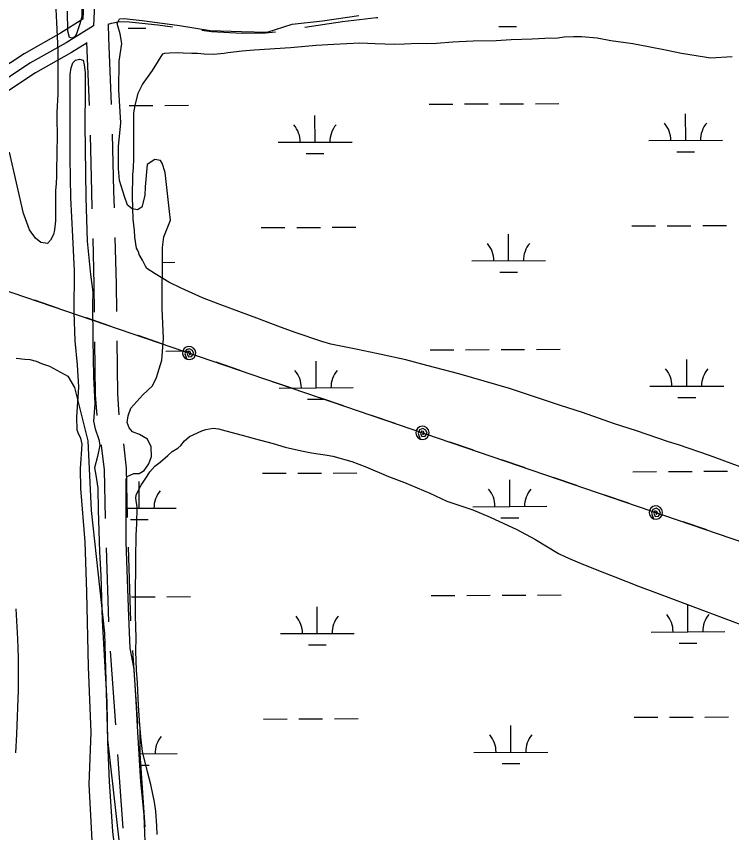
# Model space of a CAD drawing. Extents: x 3424494 to 3462436, y 522220 to 547718.
# Drawn here: x 3442442 to 3443411, y 529179 to 530284 of the extents above; entities that cross this region are included whole.
import ezdxf

# ---------------------------------------------------------------- set-up
doc = ezdxf.new("R2010")
doc.units = 0
for name, color, linetype in [('V-ROAD-CNTR', 7, 'Continuous'), ('V-SITE-VEGE', 7, 'Continuous'), ('V-TOPO-SHOR', 7, 'Continuous'), ('V-UTIL-LINE', 7, 'Continuous'), ('V-WETL-SWMP', 7, 'Continuous')]:
    doc.layers.add(name, color=color, linetype=linetype)

msp = doc.modelspace()

# ---------------------------------------------------------------- linework, layer by layer
at = {"layer": 'V-ROAD-CNTR'}
for p, q in [((3442564, 529564.1), (3442567.2, 529464.2)), ((3442594, 529565.4), (3442597.2, 529465.4)), ((3442569.6, 529424.3), (3442576.8, 529324.5)), ((3442599.6, 529425.5), (3442606.8, 529325.7)), ((3442609.6, 529285.8), (3442616.5, 529186.1)), ((3442579.6, 529284.6), (3442586.6, 529184.9))]:
    msp.add_line(p, q, dxfattribs=at)
for points in [[(3442478.1, 531491.8), (3442519, 530671), (3442533.3, 530300.5), (3442532.5, 530279.9), (3442502.1, 530261), (3442452.9, 530233.2), (3442395.8, 530195.5), (3442315.1, 530084.8), (3442210.1, 529939), (3442179.5, 529861.9), (3442124, 529741.4), (3442061.2, 529608.7), (3442018.5, 529563.7), (3441875, 529404.6), (3441806.4, 529285.5), (3441745.6, 529163.3), (3441682.7, 529022.4), (3441637.1, 528864.8), (3441563.3, 528611.1), (3441500.6, 528381), (3441413.9, 528112.3), (3441251.2, 527670.5)], [(3442493.1, 531491.9), (3442534, 530671.6), (3442548.4, 530300.4), (3442547.2, 530271.3), (3442509.8, 530248.1), (3442460.7, 530220.4), (3442406.4, 530184.5), (3442327.2, 530075.9), (3442223.4, 529931.7), (3442193.3, 529856), (3442137.6, 529735), (3442073.8, 529600.1), (3442029.5, 529553.5), (3441887.2, 529395.8), (3441819.6, 529278.4), (3441759.2, 529156.9), (3441696.8, 529017.2), (3441651.5, 528860.6), (3441577.8, 528607.1), (3441514.9, 528376.8), (3441428.1, 528107.5), (3441267.3, 527670.6)], [(3442833, 530269.3), (3442884.3, 530277), (3442930.1, 530282.3), (3442932.1, 530282.5)], [(3442566.7, 530273.4), (3442567.4, 530255), (3442571.1, 530164.4)], [(3442566.8, 530273.2), (3442571.3, 530274.5), (3442582.4, 530276.8), (3442595.4, 530276.7), (3442634.2, 530272.3), (3442654.1, 530269.9)], [(3442693.8, 530265.1), (3442706.9, 530263.5), (3442748.3, 530261.1), (3442780, 530261.6), (3442793.6, 530262.8)], [(3442538.4, 530248.2), (3442517.4, 530235.2), (3442468.5, 530207.6), (3442416.9, 530173.4), (3442339.3, 530067.1), (3442236.6, 529924.5), (3442207.1, 529850.1), (3442151.2, 529728.7), (3442086.3, 529591.5), (3442040.5, 529543.3), (3441903.8, 529391.9)], [(3442537.7, 530248.5), (3442541.1, 530163.2)], [(3442542.4, 530123.2), (3442544.2, 530046.5), (3442544.8, 530023.2)], [(3442572.4, 530124.4), (3442574.2, 530047.3), (3442574.8, 530024.5)], [(3442545.9, 529983.3), (3442547.5, 529920.6), (3442548, 529883.3)], [(3442575.9, 529984.5), (3442577.5, 529921.2), (3442578, 529884.5)], [(3442548.5, 529843.3), (3442549.4, 529771.3), (3442551.3, 529743.4)], [(3442578.5, 529844.5), (3442579.4, 529772.6), (3442581.3, 529744.6)], [(3442587.4, 529705.1), (3442591.2, 529672), (3442592.8, 529605.3)], [(3442557.3, 529703.9), (3442557.4, 529702.9), (3442561.3, 529669.9), (3442562.8, 529604.1)]]:
    msp.add_lwpolyline(points, dxfattribs=at)
at = {"layer": 'V-SITE-VEGE'}
for points in [[(3442495.6, 530302.7), (3442496.8, 530275.4), (3442498.7, 530237.9), (3442498.8, 530219.3), (3442498.5, 530178.5), (3442497.9, 530162.2), (3442497.5, 530153.8), (3442497.3, 530138.9), (3442498, 530129.1), (3442497.8, 530115.2), (3442497.4, 530106.5), (3442497, 530067.6), (3442496.6, 530057.8), (3442495.7, 530048.3), (3442495.4, 530007.2), (3442494.1, 529994.8), (3442492.6, 529988.7), (3442488.9, 529980.7), (3442484.9, 529976.4), (3442475.8, 529977.9), (3442468.6, 529983.4), (3442460.3, 529995.1), (3442455, 530009.8), (3442453.2, 530014.9), (3442452.1, 530017.1), (3442433.3, 530100.2)], [(3442603.3, 530163.4), (3442607.4, 530180.1), (3442613.4, 530191.7), (3442627, 530210.8), (3442635.1, 530223.5), (3442640.7, 530233.3), (3442643.6, 530234.3), (3442649.8, 530234.6), (3442660.7, 530234.9), (3442668.3, 530234.4), (3442680, 530234.3), (3442688, 530233.9), (3442696.7, 530233.1), (3442709.5, 530232.6), (3442724, 530233.9), (3442729.1, 530235), (3442748.1, 530237.3), (3442764.5, 530238.6), (3442814, 530241.8), (3442848.6, 530244.7), (3442872.6, 530246.3), (3442907.9, 530248.2), (3442928.3, 530247.2), (3442954.5, 530246.3), (3442968.3, 530246.5), (3442986.5, 530247.4), (3442998.2, 530247.3), (3443011.6, 530247.5), (3443033.8, 530249.5), (3443042.2, 530249.8), (3443061.1, 530250.7), (3443092.4, 530251.1), (3443112.5, 530252.4), (3443140.9, 530253.6), (3443158, 530254.5), (3443175.8, 530254.7), (3443184.2, 530256.4), (3443196.9, 530256.7), (3443207.9, 530256.6), (3443228.9, 530254.9), (3443247.8, 530251.1), (3443277.6, 530247.2), (3443298.7, 530243.3), (3443321.6, 530238.4), (3443343.4, 530234.1), (3443374.3, 530229.1), (3443382.6, 530227.9), (3443412.1, 530229.5)], [(3443448.5, 529664.4), (3443381.4, 529689.4), (3443339.4, 529703.6), (3443325.6, 529707.8), (3443282.4, 529722.7), (3443252.7, 529732.1), (3443209.1, 529747.5), (3443179.4, 529757.2), (3443110.5, 529780.1), (3443041.9, 529800), (3442998.3, 529811.3), (3442970, 529818.9), (3442930.4, 529827.3), (3442904.7, 529833), (3442868.3, 529840.2), (3442856.4, 529843.6), (3442821.5, 529855.3), (3442800.1, 529863.1), (3442768.2, 529875.4), (3442747.2, 529882.9), (3442716, 529894.5), (3442694.6, 529902.7), (3442665.7, 529916.1), (3442649, 529924.2), (3442630.5, 529935.3), (3442619.3, 529942.7), (3442617.5, 529945.6), (3442613.3, 529954), (3442609, 529961.7), (3442608.3, 529963.9), (3442606.5, 529967.6), (3442605.4, 529970.1), (3442603, 529985.1), (3442602.4, 529993.8), (3442600.7, 530009.1), (3442599.9, 530039.7), (3442600.2, 530069.5), (3442601, 530078.6), (3442601.5, 530091.4), (3442601.6, 530109.2), (3442601.4, 530116.8), (3442601.7, 530153.2), (3442603.3, 530163.4)], [(3442442.3, 529821), (3442454.2, 529819.8), (3442460.8, 529819.4), (3442469.5, 529817.1), (3442476.4, 529814.1), (3442487.6, 529810.3)], [(3442487.6, 529810.3), (3442512.2, 529796.9), (3442521.2, 529781.2), (3442528, 529754.2), (3442539.2, 529709.3), (3442543.7, 529614.9), (3442561.7, 529448.7), (3442566.1, 529304.9), (3442593.1, 529064.4), (3442613.3, 529017.3), (3442647, 528997), (3442689.7, 528983.6), (3442770.5, 528985.8), (3442873.8, 529001.5), (3443093.9, 529021.8), (3443183.7, 529021.8), (3443424, 528992.5), (3443583.5, 528938.6), (3443675.5, 528893.7), (3443756.4, 528833), (3443812.5, 528803.8), (3443969.7, 528698.2), (3444142.6, 528563.4), (3444358.2, 528435.3)], [(3442633.1, 529176.2), (3442632.8, 529187.9), (3442631.2, 529207.9), (3442629.5, 529219.9), (3442624.6, 529244), (3442620.1, 529260.8), (3442613.4, 529288.5), (3442611.1, 529308.5), (3442609.4, 529330.7), (3442607.8, 529350.8), (3442606.7, 529381.3), (3442605.4, 529398.8), (3442604.5, 529424.3), (3442604.7, 529442.5), (3442603.9, 529472.3), (3442603.7, 529493.5), (3442604.3, 529549.8), (3442604.9, 529581.5), (3442605.8, 529596.8), (3442606, 529619.3), (3442604.3, 529631.7), (3442604.7, 529635.7), (3442607, 529640.4), (3442611.4, 529649.1), (3442619.5, 529661.4), (3442623.2, 529667.2), (3442630.2, 529675.1), (3442637.2, 529680.2), (3442647.8, 529689.5), (3442653.7, 529694.9), (3442661, 529699.2), (3442665.1, 529702.8), (3442670.2, 529709.3), (3442677.2, 529715.1), (3442693.6, 529722.6), (3442699.1, 529724.3), (3442709, 529726.4), (3442716.2, 529725.3), (3442726, 529722.6), (3442748.2, 529716.9), (3442764.5, 529712.4), (3442790.3, 529705.6), (3442806.6, 529700.7), (3442828.7, 529695.8), (3442842.2, 529693.1), (3442863.3, 529689.6), (3442870.9, 529688.5), (3442897, 529681.3), (3442915.9, 529673.9), (3442946.3, 529660.8), (3442968.1, 529652.6), (3443002.5, 529638.1), (3443025.7, 529627.7), (3443060.5, 529615.7), (3443084.1, 529606), (3443120.3, 529589.3), (3443144.5, 529576), (3443176.7, 529556.7), (3443186.2, 529551.9), (3443193.4, 529548.9), (3443207.2, 529543), (3443233.3, 529532.9)], [(3443233.3, 529532.9), (3443252.9, 529525.1), (3443285.1, 529512.4), (3443308.3, 529503.8), (3443430.9, 529457.8)], [(3442441.9, 529286.8), (3442443.2, 529311.9), (3442445.2, 529371.6), (3442445.6, 529416), (3442444.4, 529441.1), (3442442.3, 529481.9)]]:
    msp.add_lwpolyline(points, dxfattribs=at)
at = {"layer": 'V-TOPO-SHOR'}
msp.add_line((3442533, 530224.5), (3442534.3, 530218.3), dxfattribs=at)
for points in [[(3442531.3, 530293.5), (3442531.3, 530283.7), (3442528.4, 530274), (3442524.2, 530261.5), (3442522, 530256.6), (3442517.9, 530254.6), (3442514.4, 530255.3), (3442512.4, 530263.7), (3442511.8, 530290.8)], [(3442546.8, 529131.7), (3442544.4, 529185.3), (3442541.3, 529244.5), (3442543.8, 529314.1), (3442540.2, 529403.2), (3442538.1, 529504.1), (3442535.7, 529572.4), (3442529.9, 529644.8), (3442529.4, 529671.2), (3442531.7, 529704.6), (3442529.7, 529713), (3442526.9, 529717.9), (3442524.9, 529723.5), (3442524.3, 529741.6), (3442527.3, 529781.9), (3442525.4, 529811.9), (3442522.2, 529844.6), (3442521, 529883.6), (3442521.4, 529939.3), (3442518.9, 529985.9), (3442516.5, 530038.1), (3442515.4, 530092.4), (3442515.2, 530159.9), (3442515.5, 530205.2), (3442516.9, 530214.2), (3442519, 530221.2), (3442522.5, 530224.6), (3442528.1, 530226), (3442533, 530224.5)], [(3442534.3, 530218.3), (3442535.7, 530207.8), (3442535.5, 530182.1), (3442535.2, 530137.5), (3442536.7, 530038.7), (3442538.4, 529979.5), (3442542.9, 529934.2), (3442544.9, 529921), (3442546.3, 529910.6), (3442545.5, 529893.2), (3442545.9, 529846.5), (3442546.9, 529795.7), (3442548.8, 529759.5), (3442547.2, 529735.9), (3442549.3, 529725.4), (3442554, 529710.8), (3442555.4, 529703.1), (3442552.5, 529687.8), (3442548.2, 529672.5), (3442550.2, 529662.8), (3442552.9, 529645.3), (3442553.4, 529615.4), (3442555.1, 529559), (3442557, 529527), (3442558.7, 529465.7), (3442565, 529355.7), (3442566, 529301.4), (3442568.4, 529247.8), (3442572.9, 529180.3), (3442576.8, 529146.2)]]:
    msp.add_lwpolyline(points, dxfattribs=at)
at = {"layer": 'V-UTIL-LINE'}
for points in [[(3432847.1, 533231.1), (3435941.1, 532163.3), (3436709.7, 531892.2), (3437598.7, 531587), (3439729.9, 530854.7), (3442093.9, 530027.1), (3443680.8, 529484.9), (3444459.4, 529224.7), (3445260.4, 528947.6), (3446015.9, 528646.2), (3446827.8, 528878.2), (3448530.5, 529366.4)], [(3442499.5, 529888.5), (3442467.3, 529899.5)], [(3442569.5, 529864.6), (3442537.3, 529875.6)], [(3442639.5, 529840.7), (3442607.3, 529851.7)], [(3442676.4, 529828.1), (3442677.2, 529825.3), (3442678.7, 529827.1), (3442677.8, 529829.7), (3442675, 529830.4), (3442673.7, 529827.2), (3442675.7, 529822.9), (3442679.9, 529823.4), (3442682.7, 529827.4), (3442680.9, 529831.6), (3442677.1, 529833.9), (3442672.5, 529832.2), (3442670.5, 529827.1), (3442673.5, 529819.6), (3442677, 529819.1), (3442680.4, 529820), (3442683.2, 529822.1), (3442684.9, 529825.2), (3442685.4, 529828.6), (3442684.5, 529832), (3442682.3, 529834.8), (3442679.3, 529836.6), (3442675.8, 529837.1), (3442672.4, 529836.2), (3442669.6, 529834), (3442667.9, 529831), (3442667.4, 529827.5), (3442668.3, 529824.1), (3442670.5, 529821.3), (3442673.5, 529819.6)], [(3442745.5, 529804.5), (3442713.3, 529815.5)], [(3442815.5, 529780.5), (3442783.3, 529791.5)], [(3442885.5, 529756.6), (3442853.4, 529767.6)], [(3442955.6, 529732.7), (3442923.4, 529743.7)], [(3442992.5, 529720.1), (3442993.2, 529717.3), (3442994.7, 529719.1), (3442993.9, 529721.7), (3442991, 529722.4), (3442989.8, 529719.2), (3442991.7, 529714.9), (3442996, 529715.4), (3442998.7, 529719.4), (3442996.9, 529723.6), (3442993.1, 529725.9), (3442988.6, 529724.2), (3442986.5, 529719.1), (3442989.5, 529711.6), (3442993, 529711.1), (3442996.4, 529712), (3442999.2, 529714.1), (3443001, 529717.2), (3443001.4, 529720.6), (3443000.5, 529724), (3442998.4, 529726.8), (3442995.4, 529728.6), (3442991.9, 529729.1), (3442988.5, 529728.2), (3442985.7, 529726), (3442983.9, 529723), (3442983.5, 529719.5), (3442984.4, 529716.1), (3442986.5, 529713.3), (3442989.5, 529711.6)], [(3443061.5, 529696.5), (3443029.4, 529707.5)], [(3443131.6, 529672.5), (3443099.4, 529683.5)], [(3443201.6, 529648.6), (3443169.4, 529659.6)], [(3443271.6, 529624.7), (3443239.4, 529635.7)], [(3443308.5, 529612.1), (3443309.3, 529609.3), (3443310.8, 529611.1), (3443309.9, 529613.7), (3443307.1, 529614.4), (3443305.8, 529611.2), (3443307.8, 529606.9), (3443312, 529607.4), (3443314.8, 529611.4), (3443313, 529615.6), (3443309.2, 529617.9), (3443304.6, 529616.2), (3443302.6, 529611.1), (3443305.6, 529603.6), (3443309.1, 529603.1), (3443312.5, 529604), (3443315.3, 529606.1), (3443317, 529609.2), (3443317.5, 529612.6), (3443316.6, 529616), (3443314.5, 529618.8), (3443311.4, 529620.6), (3443307.9, 529621.1), (3443304.5, 529620.2), (3443301.8, 529618), (3443300, 529615), (3443299.5, 529611.5), (3443300.4, 529608.1), (3443302.6, 529605.3), (3443305.6, 529603.6)], [(3443377.6, 529588.5), (3443345.4, 529599.5)]]:
    msp.add_lwpolyline(points, dxfattribs=at)
at = {"layer": 'V-WETL-SWMP'}
for p, q in [((3443095.8, 530270.1), (3443119.8, 530270.2)), ((3442593.9, 530267.9), (3442617.9, 530268)), ((3442595.5, 530163.2), (3442627.5, 530163.4)), ((3442643.5, 530163.4), (3442675.5, 530163.6)), ((3443001.4, 530165.1), (3443033.4, 530165.2)), ((3443049.4, 530165.3), (3443081.4, 530165.4)), ((3443097.4, 530165.5), (3443129.4, 530165.6)), ((3443145.4, 530165.7), (3443177.4, 530165.9)), ((3442847.1, 530113.6), (3442846.9, 530149.6)), ((3443349, 530115.9), (3443348.8, 530151.9)), ((3442797.1, 530113.4), (3442897.1, 530113.8)), ((3443299, 530115.7), (3443399, 530116.1)), ((3442835.1, 530098.1), (3442859.1, 530098.2)), ((3443337, 530100.4), (3443361, 530100.5)), ((3442774.2, 529997.9), (3442806.2, 529998)), ((3442822.2, 529998.1), (3442854.2, 529998.2)), ((3442870.2, 529998.3), (3442902.2, 529998.4)), ((3443276.1, 530000.1), (3443308.1, 530000.3)), ((3443324.1, 530000.3), (3443356.1, 530000.5)), ((3443372.1, 530000.6), (3443404.1, 530000.7)), ((3443109.2, 529952.9), (3443109.1, 529988.9)), ((3442640.5, 529950.8), (3442657.3, 529950.9)), ((3443059.2, 529952.7), (3443159.2, 529953.2)), ((3443097.3, 529937.5), (3443121.3, 529937.6)), ((3442645, 529830.8), (3442677, 529830.9)), ((3443002.9, 529832.4), (3443034.9, 529832.5)), ((3443050.9, 529832.6), (3443082.9, 529832.7)), ((3443098.9, 529832.8), (3443130.9, 529833)), ((3443146.9, 529833), (3443178.9, 529833.2)), ((3442848.6, 529780.9), (3442848.4, 529816.9)), ((3443350.5, 529783.2), (3443350.3, 529819.2)), ((3443300.5, 529783), (3443400.5, 529783.4)), ((3442798.6, 529780.7), (3442898.6, 529781.2)), ((3442836.6, 529765.5), (3442860.6, 529765.6)), ((3443338.5, 529767.7), (3443362.5, 529767.8)), ((3442775.7, 529665.2), (3442807.7, 529665.3)), ((3442823.7, 529665.4), (3442855.7, 529665.5)), ((3442871.7, 529665.6), (3442903.7, 529665.8)), ((3443277.6, 529667.4), (3443309.6, 529667.6)), ((3443325.6, 529667.7), (3443357.6, 529667.8)), ((3443373.6, 529667.9), (3443405.6, 529668)), ((3442608.8, 529618), (3442608.7, 529654)), ((3443110.7, 529620.3), (3443110.6, 529656.3)), ((3442591.3, 529617.9), (3442658.8, 529618.2)), ((3443060.7, 529620), (3443160.7, 529620.5)), ((3442596.9, 529602.5), (3442620.9, 529602.6)), ((3443098.8, 529604.8), (3443122.8, 529604.9)), ((3442598.5, 529497.9), (3442630.5, 529498)), ((3442646.5, 529498.1), (3442678.5, 529498.2)), ((3443004.4, 529499.7), (3443036.4, 529499.9)), ((3443052.4, 529499.9), (3443084.4, 529500.1)), ((3443100.4, 529500.1), (3443132.4, 529500.3)), ((3443148.4, 529500.4), (3443180.4, 529500.5)), ((3442850.1, 529448.3), (3442849.9, 529484.3)), ((3443352, 529450.5), (3443351.8, 529486.5)), ((3443302, 529450.3), (3443402, 529450.8)), ((3442800.1, 529448.1), (3442900.1, 529448.5)), ((3442838.1, 529432.8), (3442862.1, 529432.9)), ((3443340, 529435.1), (3443364, 529435.2)), ((3442777.2, 529332.5), (3442809.2, 529332.7)), ((3442825.2, 529332.7), (3442857.2, 529332.9)), ((3442873.2, 529332.9), (3442905.2, 529333.1)), ((3443279.1, 529334.8), (3443311.1, 529334.9)), ((3443327.1, 529335), (3443359.1, 529335.1)), ((3443375.1, 529335.2), (3443407.1, 529335.4)), ((3442610.3, 529285.3), (3442610.2, 529321.3)), ((3443112.2, 529287.6), (3443112.1, 529323.6)), ((3442608.8, 529285.3), (3442660.3, 529285.6)), ((3443062.2, 529287.4), (3443162.2, 529287.8)), ((3442609.7, 529269.9), (3442622.4, 529270)), ((3443100.3, 529272.1), (3443124.3, 529272.2))]:
    msp.add_line(p, q, dxfattribs=at)
msp.add_lwpolyline([(3442617.9, 529142.9), (3442615.5, 529202.1), (3442610.9, 529247.3), (3442607.2, 529314.9), (3442604.6, 529356.6), (3442602.1, 529399.8), (3442596.8, 529428.4), (3442594.9, 529471.5), (3442591.4, 529571.8), (3442591.2, 529649), (3442591.3, 529655.3), (3442591.3, 529657.4), (3442592.7, 529660.9), (3442601.8, 529665), (3442608.7, 529664.9), (3442615.7, 529669.1), (3442622, 529678.1), (3442625.6, 529687.8), (3442625, 529701), (3442620.2, 529711.5), (3442609.1, 529717.8), (3442600, 529721.4), (3442595.2, 529727), (3442592.5, 529734), (3442593.9, 529743), (3442597.5, 529753.4), (3442613.6, 529771.4), (3442626.9, 529783.8), (3442632.5, 529794.9), (3442639.6, 529818.6), (3442641.9, 529847.8), (3442640.1, 529888.2), (3442640.6, 529971), (3442642.1, 529985.6), (3442647.8, 529998.8), (3442651.3, 530007.8), (3442650, 530019.6), (3442644.1, 530072.6), (3442640, 530085.1), (3442637.9, 530088.6), (3442630.2, 530090.1), (3442619.8, 530083.2), (3442616.8, 530053.3), (3442616.7, 530041.4), (3442612.4, 530025.4), (3442606.8, 530022), (3442599.2, 530023.4), (3442593, 530028.4), (3442588.9, 530040.2), (3442582, 530061.8), (3442580.8, 530077.9), (3442580.9, 530107.8), (3442583.9, 530139.8), (3442581.4, 530184.3), (3442581.7, 530223.3), (3442585.3, 530247), (3442583.3, 530260.2), (3442579.9, 530271.3), (3442579.2, 530274.1), (3442582.1, 530280.4), (3442588.3, 530281), (3442612.7, 530278.1), (3442663.4, 530271.5), (3442705.1, 530265), (3442747.6, 530263.3), (3442782.4, 530262.4), (3442815.9, 530273.3), (3442857, 530277.9), (3442906.4, 530285.3)], dxfattribs=at)
for centre, start, end in [((3442791.8, 530113.8), 359.4865, 41.0302), ((3442902.3, 530114.3), 139.4865, 181.0302), ((3443293.7, 530116.1), 359.4865, 41.0302), ((3443404.2, 530116.6), 139.4865, 181.0302), ((3443054, 529953.2), 359.4865, 41.0302), ((3443164.5, 529953.7), 139.4865, 181.0302), ((3442793.3, 529781.2), 359.4865, 41.0302), ((3442903.8, 529781.7), 139.4865, 181.0302), ((3443295.2, 529783.4), 359.4865, 41.0302), ((3443405.7, 529783.9), 139.4865, 181.0302), ((3442664.1, 529618.7), 139.4865, 181.0302), ((3443055.5, 529620.5), 359.4865, 41.0302), ((3443166, 529621), 139.4865, 181.0302), ((3443296.7, 529450.8), 359.4865, 41.0302), ((3443407.2, 529451.3), 139.4865, 181.0302), ((3442794.8, 529448.5), 359.4865, 41.0302), ((3442905.3, 529449), 139.4865, 181.0302), ((3442665.6, 529286.1), 139.4865, 181.0302), ((3443057, 529287.8), 359.4865, 41.0302), ((3443167.5, 529288.3), 139.4865, 181.0302)]:
    msp.add_arc(centre, 35.2, start, end, dxfattribs=at)

doc.saveas('drawing.dxf')
